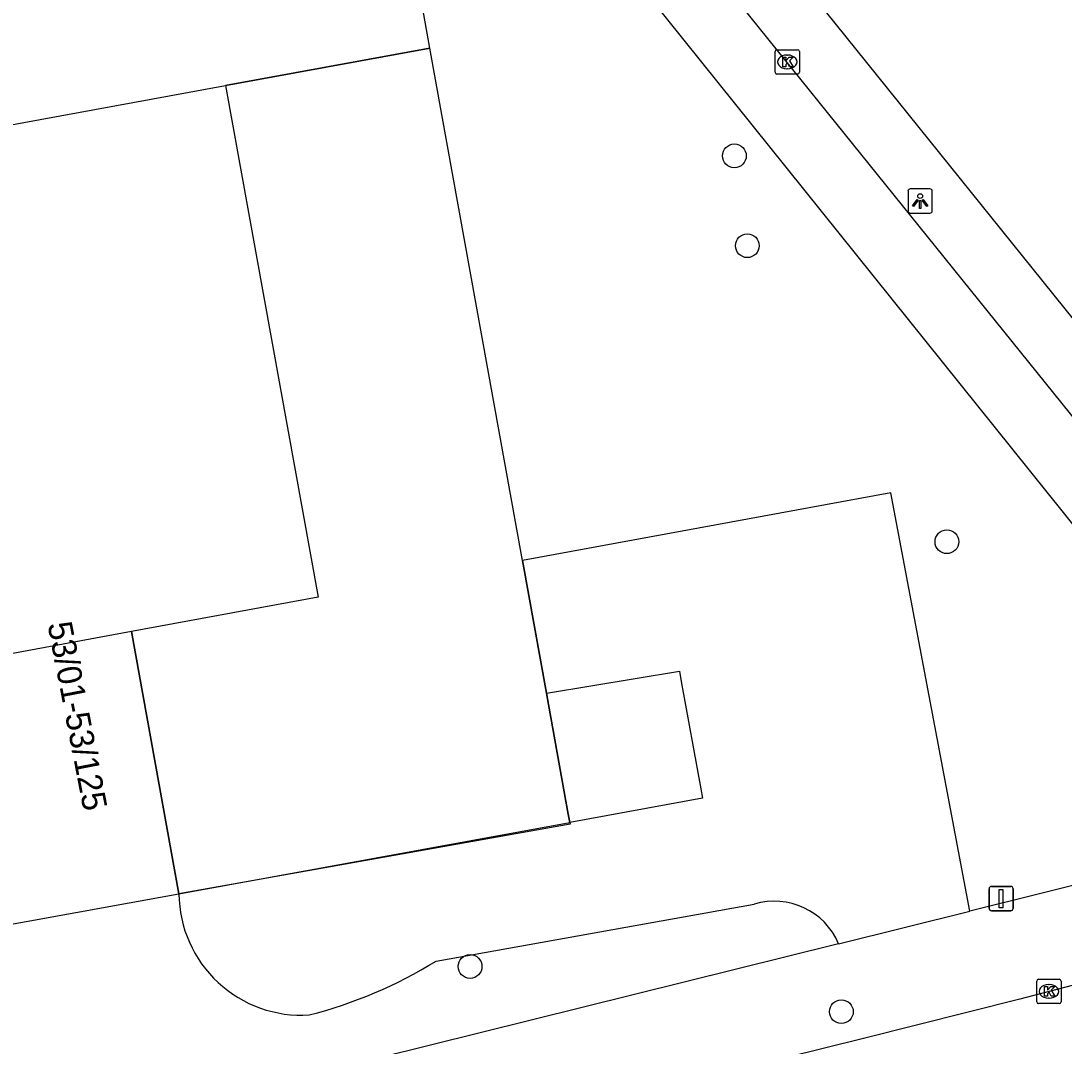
# Model space of a CAD drawing. Extents: x 157793 to 159380, y 380882 to 382313.
# Drawn here: x 158565.92 to 158608.83, y 381283.58 to 381325.74 of the extents above; entities that cross this region are included whole.
import ezdxf

# ---------------------------------------------------------------- set-up
doc = ezdxf.new("R2010")
doc.units = 0
for name, color, linetype in [('IMGEO_Boom', 7, 'Continuous'), ('IMGEO_Fietspad_open', 7, 'Continuous'), ('IMGEO_Kolk', 7, 'Continuous'), ('IMGEO_Lichtpunt', 7, 'Continuous'), ('IMGEO_Pand', 7, 'Continuous'), ('IMGEO_Pand_nummerreeks', 7, 'Continuous'), ('IMGEO_Pand_overbouw', 7, 'Continuous'), ('IMGEO_Rijbaan_lokaal_gesloten', 7, 'Continuous'), ('IMGEO_Rijbaan_lokaal_open', 7, 'Continuous'), ('IMGEO_Verkeersbordpaal', 7, 'Continuous'), ('IMGEO_Voetpad_open', 7, 'Continuous')]:
    doc.layers.add(name, color=color, linetype=linetype)

msp = doc.modelspace()

# ---------------------------------------------------------------- linework, layer by layer
at = {"layer": 'IMGEO_Boom'}
for centre in [(158595.265, 381320.188), (158595.798, 381316.494), (158604.005, 381304.321), (158584.396, 381286.853), (158599.665, 381284.994)]:
    msp.add_circle(centre, 0.489, dxfattribs=at)
at = {"layer": 'IMGEO_Fietspad_open'}
for points in [[(158551.252, 381335.649), (158576.048, 381339.96), (158576.222, 381340.02), (158576.667, 381340.145), (158577.122, 381340.229), (158577.583, 381340.272), (158578.045, 381340.274), (158578.506, 381340.234), (158578.962, 381340.154), (158579.408, 381340.033), (158579.465, 381340.016), (158580.085, 381339.795), (158580.683, 381339.519), (158581.254, 381339.192), (158581.794, 381338.814), (158582.297, 381338.39), (158582.761, 381337.923), (158583.181, 381337.416), (158610.961, 381302.805), (158612.978, 381300.297), (158614.743, 381297.379), (158615.404, 381295.789), (158615.849, 381294.33), (158616.359, 381291.966)], [(158584.528, 381340.038), (158618.1, 381298.394)]]:
    msp.add_lwpolyline(points, dxfattribs=at)
at = {"layer": 'IMGEO_Kolk'}
for p, q in [((158596.94, 381323.628), (158596.94, 381324.48)), ((158597.015, 381324.554), (158597.867, 381324.554)), ((158597.428, 381324.334), (158597.453, 381324.334)), ((158597.941, 381324.48), (158597.941, 381323.628)), ((158597.451, 381323.774), (158597.426, 381323.774)), ((158597.867, 381323.554), (158597.015, 381323.554)), ((158607.7, 381285.401), (158607.7, 381286.253)), ((158607.775, 381286.327), (158608.627, 381286.327)), ((158608.188, 381286.107), (158608.213, 381286.107)), ((158608.701, 381286.253), (158608.701, 381285.401)), ((158608.627, 381285.327), (158607.775, 381285.327)), ((158608.211, 381285.547), (158608.186, 381285.547))]:
    msp.add_line(p, q, dxfattribs=at)
for points in [[(158596.94, 381323.628), (158596.94, 381324.48)], [(158597.015, 381324.554), (158597.867, 381324.554)], [(158597.261, 381324.254), (158597.384, 381324.254), (158597.384, 381324.103), (158597.514, 381324.254), (158597.678, 381324.254), (158597.532, 381324.103), (158597.685, 381323.854), (158597.533, 381323.854), (158597.448, 381324.018), (158597.384, 381323.951), (158597.384, 381323.854), (158597.261, 381323.854), (158597.261, 381324.254)], [(158597.941, 381324.48), (158597.941, 381323.628)], [(158597.867, 381323.554), (158597.015, 381323.554)], [(158607.7, 381285.401), (158607.7, 381286.253)], [(158607.775, 381286.327), (158608.627, 381286.327)], [(158608.021, 381286.027), (158608.144, 381286.027), (158608.144, 381285.876), (158608.274, 381286.027), (158608.438, 381286.027), (158608.292, 381285.876), (158608.445, 381285.627), (158608.293, 381285.627), (158608.208, 381285.791), (158608.144, 381285.724), (158608.144, 381285.627), (158608.021, 381285.627), (158608.021, 381286.027)], [(158608.701, 381286.253), (158608.701, 381285.401)], [(158608.627, 381285.327), (158607.775, 381285.327)]]:
    msp.add_lwpolyline(points, dxfattribs=at)
for centre, start, end in [((158597.017, 381324.478), 91.552, 178.448), ((158597.017, 381324.478), 91.552, 178.448), ((158597.865, 381324.478), 1.552, 88.448), ((158597.865, 381324.478), 1.552, 88.448), ((158597.017, 381323.63), 181.552, 268.448), ((158597.017, 381323.63), 181.552, 268.448), ((158597.865, 381323.63), 271.552, 358.448), ((158597.865, 381323.63), 271.552, 358.448), ((158607.777, 381286.251), 91.552, 178.448), ((158607.777, 381286.251), 91.552, 178.448), ((158608.625, 381286.251), 1.552, 88.448), ((158608.625, 381286.251), 1.552, 88.448), ((158607.777, 381285.403), 181.552, 268.448), ((158607.777, 381285.403), 181.552, 268.448), ((158608.625, 381285.403), 271.552, 358.448), ((158608.625, 381285.403), 271.552, 358.448)]:
    msp.add_arc(centre, 0.0765, start, end, dxfattribs=at)
for centre, major_axis, ratio, start_param, end_param in [((158597.427, 381324.054), (-0.387, 0.002), 0.722429, 4.712389, 7.853982), ((158597.452, 381324.054), (-0.39, 0.002), 0.717154, 1.570796, 4.712389), ((158608.187, 381285.827), (-0.387, 0.002), 0.722429, 4.712389, 7.853982), ((158608.212, 381285.827), (-0.39, 0.002), 0.717154, 1.570796, 4.712389)]:
    msp.add_ellipse(centre, major_axis=major_axis, ratio=ratio, start_param=start_param, end_param=end_param, dxfattribs=at)
at = {"layer": 'IMGEO_Lichtpunt'}
for p, q in [((158602.406, 381318.736), (158602.406, 381317.929)), ((158602.406, 381318.736), (158602.406, 381317.929)), ((158603.308, 381318.831), (158602.5, 381318.831)), ((158603.308, 381318.831), (158602.5, 381318.831)), ((158603.402, 381317.929), (158603.402, 381318.736)), ((158603.402, 381317.929), (158603.402, 381318.736)), ((158602.5, 381317.835), (158603.308, 381317.835)), ((158602.5, 381317.835), (158603.308, 381317.835))]:
    msp.add_line(p, q, dxfattribs=at)
for points in [[(158602.78, 381318.4), (158602.819, 381318.372), (158602.631, 381318.11), (158602.593, 381318.137), (158602.78, 381318.4)], [(158602.882, 381318.352), (158602.929, 381318.352), (158602.929, 381318.03), (158602.882, 381318.03), (158602.882, 381318.352)], [(158602.992, 381318.372), (158603.03, 381318.399), (158603.217, 381318.137), (158603.178, 381318.109), (158602.992, 381318.372)]]:
    msp.add_lwpolyline(points, dxfattribs=at)
msp.add_circle((158602.905, 381318.534), 0.0994, dxfattribs=at)
for centre, start, end in [((158602.5, 381318.736), 90, 180), ((158602.5, 381318.736), 90, 180), ((158603.308, 381318.736), 0, 90), ((158603.308, 381318.736), 0, 90), ((158602.5, 381317.929), 180, 270), ((158602.5, 381317.929), 180, 270), ((158603.308, 381317.929), 270, 0), ((158603.308, 381317.929), 270, 360)]:
    msp.add_arc(centre, 0.0946, start, end, dxfattribs=at)
at = {"layer": 'IMGEO_Pand'}
msp.add_lwpolyline([(158572.422, 381289.836), (158570.477, 381300.622), (158549.522, 381296.751), (158545.629, 381317.824), (158574.342, 381323.085), (158582.739, 381324.624), (158580.795, 381335.543), (158530.895, 381326.659), (158538.666, 381283.726), (158572.422, 381289.836)], dxfattribs=at)
at = {"layer": 'IMGEO_Pand_overbouw'}
msp.add_lwpolyline([(158582.739, 381324.624), (158574.342, 381323.085), (158578.143, 381302.038), (158570.477, 381300.622), (158572.422, 381289.836), (158588.499, 381292.774), (158588.436, 381293.118), (158587.62, 381297.633), (158587.537, 381298.089), (158586.551, 381303.547)], close=True, dxfattribs=at)
at = {"layer": 'IMGEO_Rijbaan_lokaal_gesloten'}
for points in [[(158587.537, 381298.089), (158593.01, 381298.995), (158593.082, 381298.566), (158593.891, 381294.153), (158593.955, 381293.774), (158588.499, 381292.774)], [(158587.537, 381298.089), (158587.62, 381297.633), (158588.436, 381293.118), (158588.499, 381292.774)], [(158609.469, 381286.151), (158607.008, 381285.513), (158600.58, 381283.887), (158589.462, 381281.136)]]:
    msp.add_lwpolyline(points, dxfattribs=at)
at = {"layer": 'IMGEO_Rijbaan_lokaal_open'}
for points in [[(158604.953, 381289.132), (158601.706, 381306.331), (158586.551, 381303.547), (158587.537, 381298.089)], [(158588.499, 381292.774), (158588.51, 381292.709), (158572.422, 381289.836)], [(158582.998, 381287.07), (158596.081, 381289.412)], [(158599.553, 381287.79), (158604.953, 381289.132)]]:
    msp.add_lwpolyline(points, dxfattribs=at)
for centre, radius, start, end in [((158577.467, 381289.893), 5.045, 180.6497, 273.6039), ((158596.912, 381286.663), 2.871, 23.1014, 106.8178), ((158572.964, 381303.471), 19.227, 284.5189, 301.4586)]:
    msp.add_arc(centre, radius, start, end, dxfattribs=at)
at = {"layer": 'IMGEO_Verkeersbordpaal'}
for p, q in [((158605.739, 381289.243), (158605.739, 381290.043)), ((158605.739, 381290.043), (158605.739, 381289.243)), ((158605.839, 381290.143), (158606.629, 381290.143)), ((158606.629, 381290.143), (158605.839, 381290.143)), ((158606.729, 381290.043), (158606.729, 381289.243)), ((158606.729, 381289.243), (158606.729, 381290.043)), ((158606.629, 381289.143), (158605.839, 381289.143)), ((158605.839, 381289.143), (158606.629, 381289.143))]:
    msp.add_line(p, q, dxfattribs=at)
msp.add_lwpolyline([(158606.159, 381290.018), (158606.309, 381290.018), (158606.309, 381289.268), (158606.159, 381289.268), (158606.159, 381290.018)], dxfattribs=at)
for centre, start, end in [((158605.839, 381290.043), 90, 180), ((158605.839, 381290.043), 90, 180), ((158606.629, 381290.043), 0, 90), ((158606.629, 381290.043), 360, 90), ((158605.839, 381289.243), 180, 270), ((158605.839, 381289.243), 180, 270), ((158606.629, 381289.243), 270, 0), ((158606.629, 381289.243), 270, 0)]:
    msp.add_arc(centre, 0.1, start, end, dxfattribs=at)
at = {"layer": 'IMGEO_Voetpad_open'}
for points in [[(158586.581, 381341.507), (158587.044, 381341.003), (158617.357, 381303.34)], [(158616.359, 381291.966), (158604.953, 381289.132)], [(158599.553, 381287.79), (158542.795, 381273.686), (158537.268, 381272.476)]]:
    msp.add_lwpolyline(points, dxfattribs=at)

# ---------------------------------------------------------------- texts
at = {"layer": 'IMGEO_Pand_nummerreeks'}
msp.add_text('53/01-53/125', height=1, rotation=280.9391, dxfattribs=at).set_placement((158567.017, 381300.932))

doc.saveas('drawing.dxf')
